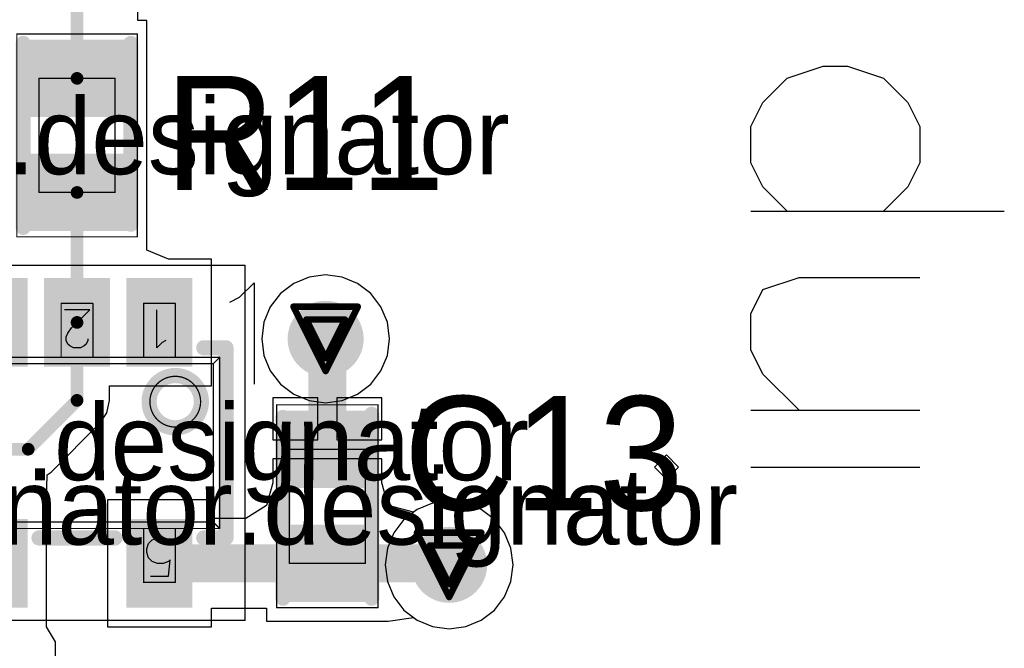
# Model space of a CAD drawing. Header units: millimetres. Extents: x 138 to 555, y 26 to 334.
# Tile 462 of 656: x 261.37 to 269.14, y 294.79 to 299.74. Entities that reach past the tile are written whole.
import ezdxf

# ---------------------------------------------------------------- set-up
doc = ezdxf.new("R2010")
doc.units = ezdxf.units.MM
for name, color, linetype in [('BottomLayer', 5, 'Continuous'), ('DrillDrawing', 1, 'Continuous'), ('Mechanical20', 56, 'Continuous'), ('Mechanical27', 56, 'Continuous'), ('MidLayer1', 16, 'Continuous'), ('MidLayer2', 76, 'Continuous'), ('MidLayer3', 90, 'Continuous'), ('MidLayer4', 156, 'Continuous'), ('MultiLayer', 9, 'Continuous'), ('TopLayer', 1, 'Continuous'), ('TopOverlay', 2, 'Continuous'), ('TopPaste', 8, 'Continuous'), ('TopSolder', 216, 'Continuous'), ('ViaHoleLayer', 16, 'Continuous')]:
    doc.layers.add(name, color=color, linetype=linetype)

# ---------------------------------------------------------------- blocks, each defined once
blk = doc.blocks.new('DIO_SOT353_514')
at = {"layer": 'Mechanical20', "const_width": 0.01}
for points in [[(1.325, 1.4), (-1.325, 1.4)], [(-1.325, 1.4), (-1.325, -1.4)], [(1.325, 1.4), (1.325, -1.4)], [(1.325, -1.4), (-1.325, -1.4)]]:
    blk.add_lwpolyline(points, dxfattribs=at)
at = {"layer": 'Mechanical20', "const_width": 0.005}
for points in [[(-1.3275, 1.4, 1), (-1.3225, 1.4, 1)], [(-1.3275, 1.4, 1), (-1.3225, 1.4, 1)], [(1.3225, 1.4, 1), (1.3275, 1.4, 1)], [(1.3225, 1.4, 1), (1.3275, 1.4, 1)], [(-1.3275, -1.4, 1), (-1.3225, -1.4, 1)], [(-1.3275, -1.4, 1), (-1.3225, -1.4, 1)], [(1.3225, -1.4, 1), (1.3275, -1.4, 1)], [(1.3225, -1.4, 1), (1.3275, -1.4, 1)]]:
    blk.add_lwpolyline(points, format="xyb", close=True, dxfattribs=at)
at = {"layer": 'Mechanical27'}
for p, q in [((-0.7214, 1.0499), (-0.7357, 0.9214)), ((-0.5786, 1.0499), (-0.7214, 1.0499)), ((0.6928, 1.0499), (0.55, 0.85)), ((0.6928, 1.0499), (0.6928, 0.75)), ((-0.7357, 0.9214), (-0.7214, 0.9357)), ((-0.7214, 0.9357), (-0.6786, 0.95)), ((-0.6786, 0.95), (-0.6357, 0.95)), ((-0.6357, 0.95), (-0.5929, 0.9357)), ((-0.5929, 0.9357), (-0.5643, 0.9071)), ((-0.5643, 0.9071), (-0.55, 0.8643)), ((-0.55, 0.8643), (-0.55, 0.8357)), ((-0.7357, 0.7786), (-0.75, 0.8071)), ((-0.7214, 0.7643), (-0.7357, 0.7786)), ((-0.5643, 0.7928), (-0.5929, 0.7643)), ((-0.55, 0.8357), (-0.5643, 0.7928)), ((0.55, 0.85), (0.7642, 0.85)), ((-0.6786, 0.75), (-0.7214, 0.7643)), ((-0.6357, 0.75), (-0.6786, 0.75)), ((-0.5929, 0.7643), (-0.6357, 0.75)), ((-0.6714, -0.7929), (-0.6286, -0.7501)), ((-0.6286, -0.7501), (-0.6286, -1.05)), ((-0.0714, -0.7786), (-0.0572, -0.7643)), ((-0.0572, -0.7643), (-0.0286, -0.7501)), ((-0.0286, -0.7501), (0.0285, -0.7501)), ((0.0285, -0.7501), (0.0571, -0.7643)), ((0.0571, -0.7643), (0.0714, -0.7786)), ((0.5786, -0.7501), (0.7357, -0.7501)), ((0.7357, -0.7501), (0.65, -0.8643)), ((-0.7, -0.8072), (-0.6714, -0.7929)), ((-0.0857, -0.8072), (-0.0714, -0.7786)), ((-0.0857, -0.8215), (-0.0857, -0.8072)), ((0.0714, -0.7786), (0.0857, -0.8072)), ((0.0857, -0.8358), (0.0714, -0.8643)), ((0.0857, -0.8072), (0.0857, -0.8358)), ((0.0428, -0.9072), (-0.1, -1.05)), ((0.0714, -0.8643), (0.0428, -0.9072)), ((0.65, -0.8643), (0.6928, -0.8643)), ((0.6928, -0.8643), (0.7214, -0.8786)), ((0.7214, -0.8786), (0.7357, -0.8929)), ((0.7357, -0.8929), (0.75, -0.9357)), ((0.5643, -1.0214), (0.55, -0.9929)), ((0.7357, -1.0072), (0.7071, -1.0357)), ((0.75, -0.9643), (0.7357, -1.0072)), ((0.75, -0.9357), (0.75, -0.9643)), ((-0.1, -1.05), (0.1, -1.05)), ((0.5786, -1.0357), (0.5643, -1.0214)), ((0.6214, -1.05), (0.5786, -1.0357)), ((0.6643, -1.05), (0.6214, -1.05)), ((0.7071, -1.0357), (0.6643, -1.05))]:
    blk.add_line(p, q, dxfattribs=at)
at = {"layer": 'Mechanical27', "const_width": 0.01}
for points in [[(-0.775, 1.1), (-0.775, 0.675)], [(-0.525, 1.1), (-0.775, 1.1)], [(-0.525, 1.1), (-0.525, 0.675)], [(0.525, 1.1), (0.525, 0.675)], [(0.775, 1.1), (0.525, 1.1)], [(0.775, 1.1), (0.775, 0.675)], [(-1.075, 0.625), (-1.125, 0.675)], [(-1.125, 0.675), (-1.125, -0.675)], [(1.125, 0.675), (-1.125, 0.675)], [(1.075, 0.625), (-1.075, 0.625)], [(-1.075, 0.625), (-1.075, -0.625)], [(1.125, 0.675), (1.075, 0.625)], [(1.075, 0.625), (1.075, -0.625)], [(1.125, 0.675), (1.125, -0.675)], [(-1.075, -0.625), (-1.125, -0.675)], [(1.075, -0.625), (-1.075, -0.625)], [(1.125, -0.675), (1.075, -0.625)], [(1.125, -0.675), (-1.125, -0.675)], [(-0.775, -0.675), (-0.775, -1.1)], [(-0.525, -0.675), (-0.525, -1.1)], [(-0.125, -0.675), (-0.125, -1.1)], [(0.125, -0.675), (0.125, -1.1)], [(0.525, -0.675), (0.525, -1.1)], [(0.775, -0.675), (0.775, -1.1)], [(-0.525, -1.1), (-0.775, -1.1)], [(0.125, -1.1), (-0.125, -1.1)], [(0.775, -1.1), (0.525, -1.1)]]:
    blk.add_lwpolyline(points, dxfattribs=at)
at = {"layer": 'Mechanical27'}
for points, const_width in [([(-0.7775, 1.1, 1), (-0.7725, 1.1, 1)], 0.005), ([(-0.7775, 1.1, 1), (-0.7725, 1.1, 1)], 0.005), ([(-0.5275, 1.1, 1), (-0.5225, 1.1, 1)], 0.005), ([(-0.5275, 1.1, 1), (-0.5225, 1.1, 1)], 0.005), ([(0.5225, 1.1, 1), (0.5275, 1.1, 1)], 0.005), ([(0.5225, 1.1, 1), (0.5275, 1.1, 1)], 0.005), ([(0.7725, 1.1, 1), (0.7775, 1.1, 1)], 0.005), ([(0.7725, 1.1, 1), (0.7775, 1.1, 1)], 0.005), ([(-1.1275, 0.675, 1), (-1.1225, 0.675, 1)], 0.005), ([(-1.1275, 0.675, 1), (-1.1225, 0.675, 1)], 0.005), ([(-1.1275, 0.675, 1), (-1.1225, 0.675, 1)], 0.005), ([(-1.0775, 0.625, 1), (-1.0725, 0.625, 1)], 0.005), ([(-1.0775, 0.625, 1), (-1.0725, 0.625, 1)], 0.005), ([(-1.0775, 0.625, 1), (-1.0725, 0.625, 1)], 0.005), ([(-0.7775, 0.675, 1), (-0.7725, 0.675, 1)], 0.005), ([(-0.5275, 0.675, 1), (-0.5225, 0.675, 1)], 0.005), ([(0.5225, 0.675, 1), (0.5275, 0.675, 1)], 0.005), ([(0.7725, 0.675, 1), (0.7775, 0.675, 1)], 0.005), ([(1.0725, 0.625, 1), (1.0775, 0.625, 1)], 0.005), ([(1.0725, 0.625, 1), (1.0775, 0.625, 1)], 0.005), ([(1.0725, 0.625, 1), (1.0775, 0.625, 1)], 0.005), ([(1.1225, 0.675, 1), (1.1275, 0.675, 1)], 0.005), ([(1.1225, 0.675, 1), (1.1275, 0.675, 1)], 0.005), ([(1.1225, 0.675, 1), (1.1275, 0.675, 1)], 0.005), ([(-0.575, -0.325, 1), (-0.975, -0.325, 1)], 0.01), ([(-0.9775, -0.325, 1), (-0.9725, -0.325, 1)], 0.005), ([(-0.5775, -0.325, 1), (-0.5725, -0.325, 1)], 0.005), ([(-1.0775, -0.625, 1), (-1.0725, -0.625, 1)], 0.005), ([(-1.0775, -0.625, 1), (-1.0725, -0.625, 1)], 0.005), ([(-1.0775, -0.625, 1), (-1.0725, -0.625, 1)], 0.005), ([(1.0725, -0.625, 1), (1.0775, -0.625, 1)], 0.005), ([(1.0725, -0.625, 1), (1.0775, -0.625, 1)], 0.005), ([(1.0725, -0.625, 1), (1.0775, -0.625, 1)], 0.005), ([(-1.1275, -0.675, 1), (-1.1225, -0.675, 1)], 0.005), ([(-1.1275, -0.675, 1), (-1.1225, -0.675, 1)], 0.005), ([(-1.1275, -0.675, 1), (-1.1225, -0.675, 1)], 0.005), ([(-0.7775, -0.675, 1), (-0.7725, -0.675, 1)], 0.005), ([(-0.5275, -0.675, 1), (-0.5225, -0.675, 1)], 0.005), ([(-0.1275, -0.675, 1), (-0.1225, -0.675, 1)], 0.005), ([(0.1225, -0.675, 1), (0.1275, -0.675, 1)], 0.005), ([(0.5225, -0.675, 1), (0.5275, -0.675, 1)], 0.005), ([(0.7725, -0.675, 1), (0.7775, -0.675, 1)], 0.005), ([(1.1225, -0.675, 1), (1.1275, -0.675, 1)], 0.005), ([(1.1225, -0.675, 1), (1.1275, -0.675, 1)], 0.005), ([(1.1225, -0.675, 1), (1.1275, -0.675, 1)], 0.005), ([(-0.7775, -1.1, 1), (-0.7725, -1.1, 1)], 0.005), ([(-0.7775, -1.1, 1), (-0.7725, -1.1, 1)], 0.005), ([(-0.5275, -1.1, 1), (-0.5225, -1.1, 1)], 0.005), ([(-0.5275, -1.1, 1), (-0.5225, -1.1, 1)], 0.005), ([(-0.1275, -1.1, 1), (-0.1225, -1.1, 1)], 0.005), ([(-0.1275, -1.1, 1), (-0.1225, -1.1, 1)], 0.005), ([(0.1225, -1.1, 1), (0.1275, -1.1, 1)], 0.005), ([(0.1225, -1.1, 1), (0.1275, -1.1, 1)], 0.005), ([(0.5225, -1.1, 1), (0.5275, -1.1, 1)], 0.005), ([(0.5225, -1.1, 1), (0.5275, -1.1, 1)], 0.005), ([(0.7725, -1.1, 1), (0.7775, -1.1, 1)], 0.005), ([(0.7725, -1.1, 1), (0.7775, -1.1, 1)], 0.005)]:
    blk.add_lwpolyline(points, format="xyb", close=True, dxfattribs=dict(at, const_width=const_width))
at = {"layer": 'TopLayer'}
for points in [[(-0.44, 0.65), (-0.44, 1.25), (-0.86, 0.65), (-0.86, 1.25)], [(0.86, 0.65), (0.86, 1.25), (0.44, 0.65), (0.44, 1.25)], [(-0.44, -1.25), (-0.44, -0.65), (-0.86, -1.25), (-0.86, -0.65)], [(0.21, -1.25), (0.21, -0.65), (-0.21, -1.25), (-0.21, -0.65)], [(0.86, -1.25), (0.86, -0.65), (0.44, -1.25), (0.44, -0.65)]]:
    blk.add_solid(points, dxfattribs=at)
at = {"layer": 'TopOverlay'}
for p, q in [((-1.397, -1.2625), (-1.397, -0.4627)), ((-1.2827, -1.1482), (-1.397, -1.2625)), ((-1.2066, -1.1101), (-1.2827, -1.1482))]:
    blk.add_line(p, q, dxfattribs=at)
at = {"layer": 'TopOverlay', "const_width": 0.12}
for points in [[(-1.175, 0.75), (-1.175, -0.75)], [(-1, 0.75), (-1.175, 0.75)], [(0.3, 0.75), (-0.3, 0.75)], [(1.175, 0.75), (1, 0.75)], [(1.175, 0.75), (1.175, -0.75)], [(-1, -0.75), (-1.175, -0.75)], [(1.175, -0.75), (1, -0.75)]]:
    blk.add_lwpolyline(points, dxfattribs=at)
at = {"layer": 'TopOverlay'}
for points, const_width in [([(-1.205, 0.75, 1), (-1.145, 0.75, 1)], 0.06), ([(-1.205, 0.75, 1), (-1.145, 0.75, 1)], 0.06), ([(-1.03, 0.75, 1), (-0.97, 0.75, 1)], 0.06), ([(-0.33, 0.75, 1), (-0.27, 0.75, 1)], 0.06), ([(0.27, 0.75, 1), (0.33, 0.75, 1)], 0.06), ([(0.97, 0.75, 1), (1.03, 0.75, 1)], 0.06), ([(1.145, 0.75, 1), (1.205, 0.75, 1)], 0.06), ([(1.145, 0.75, 1), (1.205, 0.75, 1)], 0.06), ([(-0.5689, -0.325, 1), (-0.9812, -0.325, 1)], 0.12), ([(-1.0112, -0.325, 1), (-0.9512, -0.325, 1)], 0.06), ([(-0.5989, -0.325, 1), (-0.5389, -0.325, 1)], 0.06), ([(-1.205, -0.75, 1), (-1.145, -0.75, 1)], 0.06), ([(-1.205, -0.75, 1), (-1.145, -0.75, 1)], 0.06), ([(-1.03, -0.75, 1), (-0.97, -0.75, 1)], 0.06), ([(0.97, -0.75, 1), (1.03, -0.75, 1)], 0.06), ([(1.145, -0.75, 1), (1.205, -0.75, 1)], 0.06), ([(1.145, -0.75, 1), (1.205, -0.75, 1)], 0.06)]:
    blk.add_lwpolyline(points, format="xyb", close=True, dxfattribs=dict(at, const_width=const_width))
at = {"layer": 'TopPaste'}
for points in [[(-0.44, 0.65), (-0.44, 1.25), (-0.86, 0.65), (-0.86, 1.25)], [(0.86, 0.65), (0.86, 1.25), (0.44, 0.65), (0.44, 1.25)], [(-0.44, -1.25), (-0.44, -0.65), (-0.86, -1.25), (-0.86, -0.65)], [(0.21, -1.25), (0.21, -0.65), (-0.21, -1.25), (-0.21, -0.65)], [(0.86, -1.25), (0.86, -0.65), (0.44, -1.25), (0.44, -0.65)]]:
    blk.add_solid(points, dxfattribs=at)
at = {"layer": 'TopSolder'}
for points in [[(-0.39, 0.6), (-0.39, 1.3), (-0.91, 0.6), (-0.91, 1.3)], [(0.91, 0.6), (0.91, 1.3), (0.39, 0.6), (0.39, 1.3)], [(-0.39, -1.3), (-0.39, -0.6), (-0.91, -1.3), (-0.91, -0.6)], [(0.26, -1.3), (0.26, -0.6), (-0.26, -1.3), (-0.26, -0.6)], [(0.91, -1.3), (0.91, -0.6), (0.39, -1.3), (0.39, -0.6)]]:
    blk.add_solid(points, dxfattribs=at)
blk = doc.blocks.new('R0402_778')
at = {"layer": 'Mechanical20', "const_width": 0.01}
for points in [[(-0.8, -0.475), (-0.8, 0.475)], [(0.8, 0.475), (-0.8, 0.475)], [(0.8, -0.475), (0.8, 0.475)], [(0.8, -0.475), (-0.8, -0.475)]]:
    blk.add_lwpolyline(points, dxfattribs=at)
at = {"layer": 'Mechanical20', "const_width": 0.005}
for points in [[(-0.8025, 0.475, 1), (-0.7975, 0.475, 1)], [(-0.8025, 0.475, 1), (-0.7975, 0.475, 1)], [(0.7975, 0.475, 1), (0.8025, 0.475, 1)], [(0.7975, 0.475, 1), (0.8025, 0.475, 1)], [(-0.8025, -0.475, 1), (-0.7975, -0.475, 1)], [(-0.8025, -0.475, 1), (-0.7975, -0.475, 1)], [(0.7975, -0.475, 1), (0.8025, -0.475, 1)], [(0.7975, -0.475, 1), (0.8025, -0.475, 1)]]:
    blk.add_lwpolyline(points, format="xyb", close=True, dxfattribs=at)
at = {"layer": 'Mechanical27', "const_width": 0.01}
for points in [[(-0.45, -0.3), (-0.45, 0.3)], [(0.45, 0.3), (-0.45, 0.3)], [(0.45, -0.3), (0.45, 0.3)], [(0.45, -0.3), (-0.45, -0.3)]]:
    blk.add_lwpolyline(points, dxfattribs=at)
at = {"layer": 'Mechanical27', "const_width": 0.005}
for points in [[(-0.4525, 0.3, 1), (-0.4475, 0.3, 1)], [(-0.4525, 0.3, 1), (-0.4475, 0.3, 1)], [(0.4475, 0.3, 1), (0.4525, 0.3, 1)], [(0.4475, 0.3, 1), (0.4525, 0.3, 1)], [(-0.4525, -0.3, 1), (-0.4475, -0.3, 1)], [(-0.4525, -0.3, 1), (-0.4475, -0.3, 1)], [(0.4475, -0.3, 1), (0.4525, -0.3, 1)], [(0.4475, -0.3, 1), (0.4525, -0.3, 1)]]:
    blk.add_lwpolyline(points, format="xyb", close=True, dxfattribs=at)
at = {"layer": 'TopLayer'}
for points in [[(-0.195, -0.35), (-0.195, 0.35), (-0.705, -0.35), (-0.705, 0.35)], [(0.705, -0.35), (0.705, 0.35), (0.195, -0.35), (0.195, 0.35)]]:
    blk.add_solid(points, dxfattribs=at)
at = {"layer": 'TopOverlay', "const_width": 0.12}
for points in [[(0.7, 0.425), (-0.725, 0.425)], [(0.725, -0.425), (-0.725, -0.425)]]:
    blk.add_lwpolyline(points, dxfattribs=at)
at = {"layer": 'TopOverlay', "const_width": 0.06}
for points in [[(-0.755, 0.425, 1), (-0.695, 0.425, 1)], [(0.67, 0.425, 1), (0.73, 0.425, 1)], [(-0.755, -0.425, 1), (-0.695, -0.425, 1)], [(0.695, -0.425, 1), (0.755, -0.425, 1)]]:
    blk.add_lwpolyline(points, format="xyb", close=True, dxfattribs=at)
at = {"layer": 'TopPaste'}
for points in [[(-0.195, -0.35), (-0.195, 0.35), (-0.705, -0.35), (-0.705, 0.35)], [(0.705, -0.35), (0.705, 0.35), (0.195, -0.35), (0.195, 0.35)]]:
    blk.add_solid(points, dxfattribs=at)
at = {"layer": 'TopSolder'}
for points in [[(-0.145, -0.4), (-0.145, 0.4), (-0.755, -0.4), (-0.755, 0.4)], [(0.755, -0.4), (0.755, 0.4), (0.145, -0.4), (0.145, 0.4)]]:
    blk.add_solid(points, dxfattribs=at)
blk = doc.blocks.new('C0402_915')
at = {"layer": 'Mechanical20', "const_width": 0.01}
for points in [[(-0.8, 0.4), (0.8, 0.4)], [(-0.8, 0.4), (-0.8, -0.4)], [(0.8, 0.4), (0.8, -0.4)], [(-0.8, -0.4), (0.8, -0.4)]]:
    blk.add_lwpolyline(points, dxfattribs=at)
at = {"layer": 'Mechanical20', "const_width": 0.005}
for points in [[(-0.8025, 0.4, 1), (-0.7975, 0.4, 1)], [(-0.8025, 0.4, 1), (-0.7975, 0.4, 1)], [(0.7975, 0.4, 1), (0.8025, 0.4, 1)], [(0.7975, 0.4, 1), (0.8025, 0.4, 1)], [(-0.8025, -0.4, 1), (-0.7975, -0.4, 1)], [(-0.8025, -0.4, 1), (-0.7975, -0.4, 1)], [(0.7975, -0.4, 1), (0.8025, -0.4, 1)], [(0.7975, -0.4, 1), (0.8025, -0.4, 1)]]:
    blk.add_lwpolyline(points, format="xyb", close=True, dxfattribs=at)
at = {"layer": 'Mechanical27', "const_width": 0.01}
for points in [[(-0.45, 0.3), (0.45, 0.3)], [(-0.45, 0.3), (-0.45, -0.3)], [(0.45, 0.3), (0.45, -0.3)], [(-0.45, -0.3), (0.45, -0.3)]]:
    blk.add_lwpolyline(points, dxfattribs=at)
at = {"layer": 'Mechanical27', "const_width": 0.005}
for points in [[(-0.4525, 0.3, 1), (-0.4475, 0.3, 1)], [(-0.4525, 0.3, 1), (-0.4475, 0.3, 1)], [(0.4475, 0.3, 1), (0.4525, 0.3, 1)], [(0.4475, 0.3, 1), (0.4525, 0.3, 1)], [(-0.4525, -0.3, 1), (-0.4475, -0.3, 1)], [(-0.4525, -0.3, 1), (-0.4475, -0.3, 1)], [(0.4475, -0.3, 1), (0.4525, -0.3, 1)], [(0.4475, -0.3, 1), (0.4525, -0.3, 1)]]:
    blk.add_lwpolyline(points, format="xyb", close=True, dxfattribs=at)
at = {"layer": 'TopLayer'}
for points in [[(-0.195, -0.28), (-0.195, 0.28), (-0.705, -0.28), (-0.705, 0.28)], [(0.705, -0.28), (0.705, 0.28), (0.195, -0.28), (0.195, 0.28)]]:
    blk.add_solid(points, dxfattribs=at)
at = {"layer": 'TopOverlay', "const_width": 0.12}
for points in [[(-0.725, 0.35), (0.7, 0.35)], [(-0.725, -0.35), (0.725, -0.35)]]:
    blk.add_lwpolyline(points, dxfattribs=at)
at = {"layer": 'TopOverlay', "const_width": 0.06}
for points in [[(-0.755, 0.35, 1), (-0.695, 0.35, 1)], [(0.67, 0.35, 1), (0.73, 0.35, 1)], [(-0.755, -0.35, 1), (-0.695, -0.35, 1)], [(0.695, -0.35, 1), (0.755, -0.35, 1)]]:
    blk.add_lwpolyline(points, format="xyb", close=True, dxfattribs=at)
at = {"layer": 'TopPaste'}
for points in [[(-0.195, -0.28), (-0.195, 0.28), (-0.705, -0.28), (-0.705, 0.28)], [(0.705, -0.28), (0.705, 0.28), (0.195, -0.28), (0.195, 0.28)]]:
    blk.add_solid(points, dxfattribs=at)
at = {"layer": 'TopSolder'}
for points in [[(-0.145, -0.33), (-0.145, 0.33), (-0.755, -0.33), (-0.755, 0.33)], [(0.755, -0.33), (0.755, 0.33), (0.145, -0.33), (0.145, 0.33)]]:
    blk.add_solid(points, dxfattribs=at)

msp = doc.modelspace()

# ---------------------------------------------------------------- linework, layer by layer
at = {"layer": 'BottomLayer'}
for p, q in [((264.5048, 295.8825), (264.4004, 295.8023)), ((264.6264, 295.9328), (264.5048, 295.8825)), ((264.757, 295.95), (264.6264, 295.9328)), ((264.8875, 295.9328), (264.757, 295.95)), ((265.0091, 295.8825), (264.8875, 295.9328)), ((265.1136, 295.8023), (265.0091, 295.8825)), ((264.4004, 295.8023), (264.3202, 295.6979)), ((265.1937, 295.6979), (265.1136, 295.8023)), ((264.3202, 295.6979), (264.2698, 295.5762)), ((265.2441, 295.5762), (265.1937, 295.6979)), ((264.2698, 295.5762), (264.2526, 295.4457)), ((265.2613, 295.4457), (265.2441, 295.5762)), ((264.2526, 295.4457), (264.2698, 295.3152)), ((265.2441, 295.3152), (265.2613, 295.4457)), ((264.2698, 295.3152), (264.3202, 295.1935)), ((265.1937, 295.1935), (265.2441, 295.3152)), ((264.3202, 295.1935), (264.4004, 295.0891)), ((265.1136, 295.0891), (265.1937, 295.1935)), ((264.4004, 295.0891), (264.5048, 295.009)), ((265.0091, 295.009), (265.1136, 295.0891)), ((264.5048, 295.009), (264.6264, 294.9586)), ((264.6264, 294.9586), (264.757, 294.9414)), ((264.757, 294.9414), (264.8875, 294.9586)), ((264.8875, 294.9586), (265.0091, 295.009))]:
    msp.add_line(p, q, dxfattribs=at)
at = {"layer": 'BottomLayer', "const_width": 0.3}
for points in [[(263.6323, 297.2278, 1), (263.9323, 297.2278, 1)], [(264.607, 295.4457, 1), (264.907, 295.4457, 1)]]:
    msp.add_lwpolyline(points, format="xyb", close=True, dxfattribs=at)
at = {"layer": 'DrillDrawing', "const_width": 0.0508}
for points in [[(263.5283, 297.4818), (264.0363, 297.4818)], [(263.5283, 297.4818), (263.7823, 296.9738)], [(263.7823, 296.9738), (264.0363, 297.4818)], [(263.6299, 297.3802), (263.9347, 297.3802)], [(263.6299, 297.3802), (263.7823, 297.0754)], [(263.7823, 297.0754), (263.9347, 297.3802)], [(264.503, 295.6997), (265.011, 295.6997)], [(264.503, 295.6997), (264.757, 295.1917)], [(264.757, 295.1917), (265.011, 295.6997)], [(264.6046, 295.5981), (264.9094, 295.5981)], [(264.6046, 295.5981), (264.757, 295.2933)], [(264.757, 295.2933), (264.9094, 295.5981)]]:
    msp.add_lwpolyline(points, dxfattribs=at)
at = {"layer": 'DrillDrawing', "const_width": 0.0254}
for points in [[(263.5156, 297.4818, 1), (263.541, 297.4818, 1)], [(263.5156, 297.4818, 1), (263.541, 297.4818, 1)], [(264.0236, 297.4818, 1), (264.049, 297.4818, 1)], [(264.0236, 297.4818, 1), (264.049, 297.4818, 1)], [(263.6172, 297.3802, 1), (263.6426, 297.3802, 1)], [(263.6172, 297.3802, 1), (263.6426, 297.3802, 1)], [(263.922, 297.3802, 1), (263.9474, 297.3802, 1)], [(263.922, 297.3802, 1), (263.9474, 297.3802, 1)], [(263.7696, 297.0754, 1), (263.795, 297.0754, 1)], [(263.7696, 297.0754, 1), (263.795, 297.0754, 1)], [(263.7696, 296.9738, 1), (263.795, 296.9738, 1)], [(263.7696, 296.9738, 1), (263.795, 296.9738, 1)], [(264.4903, 295.6997, 1), (264.5157, 295.6997, 1)], [(264.4903, 295.6997, 1), (264.5157, 295.6997, 1)], [(264.9983, 295.6997, 1), (265.0237, 295.6997, 1)], [(264.9983, 295.6997, 1), (265.0237, 295.6997, 1)], [(264.5919, 295.5981, 1), (264.6173, 295.5981, 1)], [(264.5919, 295.5981, 1), (264.6173, 295.5981, 1)], [(264.8967, 295.5981, 1), (264.9221, 295.5981, 1)], [(264.8967, 295.5981, 1), (264.9221, 295.5981, 1)], [(264.7443, 295.2933, 1), (264.7697, 295.2933, 1)], [(264.7443, 295.2933, 1), (264.7697, 295.2933, 1)], [(264.7443, 295.1917, 1), (264.7697, 295.1917, 1)], [(264.7443, 295.1917, 1), (264.7697, 295.1917, 1)]]:
    msp.add_lwpolyline(points, format="xyb", close=True, dxfattribs=at)
at = {"layer": 'MidLayer1'}
for p, q in [((263.6517, 297.7149), (263.5301, 297.6646)), ((263.7823, 297.7321), (263.6517, 297.7149)), ((263.9128, 297.7149), (263.7823, 297.7321)), ((264.0344, 297.6646), (263.9128, 297.7149)), ((263.5301, 297.6646), (263.4257, 297.5844)), ((264.1389, 297.5844), (264.0344, 297.6646)), ((263.4257, 297.5844), (263.3455, 297.48)), ((264.219, 297.48), (264.1389, 297.5844)), ((263.3455, 297.48), (263.2951, 297.3583)), ((264.2694, 297.3583), (264.219, 297.48)), ((263.2951, 297.3583), (263.2779, 297.2278)), ((264.2866, 297.2278), (264.2694, 297.3583)), ((263.2779, 297.2278), (263.2951, 297.0973)), ((264.2694, 297.0973), (264.2866, 297.2278)), ((263.2951, 297.0973), (263.3455, 296.9757)), ((264.219, 296.9757), (264.2694, 297.0973)), ((263.3455, 296.9757), (263.4257, 296.8712)), ((264.1389, 296.8712), (264.219, 296.9757)), ((263.4257, 296.8712), (263.5301, 296.7911)), ((264.0344, 296.7911), (264.1389, 296.8712)), ((263.5301, 296.7911), (263.6517, 296.7407)), ((263.6517, 296.7407), (263.7823, 296.7235)), ((263.7823, 296.7235), (263.9128, 296.7407)), ((263.9128, 296.7407), (264.0344, 296.7911)), ((264.5048, 295.8825), (264.4004, 295.8023)), ((264.6264, 295.9328), (264.5048, 295.8825)), ((264.757, 295.95), (264.6264, 295.9328)), ((264.8875, 295.9328), (264.757, 295.95)), ((265.0091, 295.8825), (264.8875, 295.9328)), ((265.1136, 295.8023), (265.0091, 295.8825)), ((264.4004, 295.8023), (264.3202, 295.6979)), ((265.1937, 295.6979), (265.1136, 295.8023)), ((264.3202, 295.6979), (264.2698, 295.5762)), ((265.2441, 295.5762), (265.1937, 295.6979)), ((264.2698, 295.5762), (264.2526, 295.4457)), ((265.2613, 295.4457), (265.2441, 295.5762)), ((264.2526, 295.4457), (264.2698, 295.3152)), ((265.2441, 295.3152), (265.2613, 295.4457)), ((264.2698, 295.3152), (264.3202, 295.1935)), ((265.1937, 295.1935), (265.2441, 295.3152)), ((264.3202, 295.1935), (264.4004, 295.0891)), ((265.1136, 295.0891), (265.1937, 295.1935)), ((264.4004, 295.0891), (264.5048, 295.009)), ((265.0091, 295.009), (265.1136, 295.0891)), ((264.5048, 295.009), (264.6264, 294.9586)), ((264.6264, 294.9586), (264.757, 294.9414)), ((264.757, 294.9414), (264.8875, 294.9586)), ((264.8875, 294.9586), (265.0091, 295.009))]:
    msp.add_line(p, q, dxfattribs=at)
at = {"layer": 'MidLayer1', "const_width": 0.3}
for points in [[(263.6323, 297.2278, 1), (263.9323, 297.2278, 1)], [(264.607, 295.4457, 1), (264.907, 295.4457, 1)]]:
    msp.add_lwpolyline(points, format="xyb", close=True, dxfattribs=at)
at = {"layer": 'MidLayer2'}
for p, q in [((264.5048, 295.8825), (264.4004, 295.8023)), ((264.6264, 295.9328), (264.5048, 295.8825)), ((264.757, 295.95), (264.6264, 295.9328)), ((264.8875, 295.9328), (264.757, 295.95)), ((265.0091, 295.8825), (264.8875, 295.9328)), ((265.1136, 295.8023), (265.0091, 295.8825)), ((264.4004, 295.8023), (264.3202, 295.6979)), ((265.1937, 295.6979), (265.1136, 295.8023)), ((264.3202, 295.6979), (264.2698, 295.5762)), ((265.2441, 295.5762), (265.1937, 295.6979)), ((264.2698, 295.5762), (264.2526, 295.4457)), ((265.2613, 295.4457), (265.2441, 295.5762)), ((264.2526, 295.4457), (264.2698, 295.3152)), ((265.2441, 295.3152), (265.2613, 295.4457)), ((264.2698, 295.3152), (264.3202, 295.1935)), ((265.1937, 295.1935), (265.2441, 295.3152)), ((264.3202, 295.1935), (264.4004, 295.0891)), ((265.1136, 295.0891), (265.1937, 295.1935)), ((264.4004, 295.0891), (264.5048, 295.009)), ((265.0091, 295.009), (265.1136, 295.0891)), ((264.5048, 295.009), (264.6264, 294.9586)), ((264.6264, 294.9586), (264.757, 294.9414)), ((264.757, 294.9414), (264.8875, 294.9586)), ((264.8875, 294.9586), (265.0091, 295.009))]:
    msp.add_line(p, q, dxfattribs=at)
at = {"layer": 'MidLayer2', "const_width": 0.3}
for points in [[(263.6323, 297.2278, 1), (263.9323, 297.2278, 1)], [(264.607, 295.4457, 1), (264.907, 295.4457, 1)]]:
    msp.add_lwpolyline(points, format="xyb", close=True, dxfattribs=at)
at = {"layer": 'MidLayer3'}
for p, q in [((264.5048, 295.8825), (264.4004, 295.8023)), ((264.6264, 295.9328), (264.5048, 295.8825)), ((264.757, 295.95), (264.6264, 295.9328)), ((264.8875, 295.9328), (264.757, 295.95)), ((265.0091, 295.8825), (264.8875, 295.9328)), ((265.1136, 295.8023), (265.0091, 295.8825)), ((264.4004, 295.8023), (264.3202, 295.6979)), ((265.1937, 295.6979), (265.1136, 295.8023)), ((264.3202, 295.6979), (264.2698, 295.5762)), ((265.2441, 295.5762), (265.1937, 295.6979)), ((264.2698, 295.5762), (264.2526, 295.4457)), ((265.2613, 295.4457), (265.2441, 295.5762)), ((264.2526, 295.4457), (264.2698, 295.3152)), ((265.2441, 295.3152), (265.2613, 295.4457)), ((264.2698, 295.3152), (264.3202, 295.1935)), ((265.1937, 295.1935), (265.2441, 295.3152)), ((264.3202, 295.1935), (264.4004, 295.0891)), ((265.1136, 295.0891), (265.1937, 295.1935)), ((264.4004, 295.0891), (264.5048, 295.009)), ((265.0091, 295.009), (265.1136, 295.0891)), ((264.5048, 295.009), (264.6264, 294.9586)), ((264.6264, 294.9586), (264.757, 294.9414)), ((264.757, 294.9414), (264.8875, 294.9586)), ((264.8875, 294.9586), (265.0091, 295.009))]:
    msp.add_line(p, q, dxfattribs=at)
at = {"layer": 'MidLayer3', "const_width": 0.3}
for points in [[(263.6323, 297.2278, 1), (263.9323, 297.2278, 1)], [(264.607, 295.4457, 1), (264.907, 295.4457, 1)]]:
    msp.add_lwpolyline(points, format="xyb", close=True, dxfattribs=at)
at = {"layer": 'MidLayer4'}
for p, q in [((263.6517, 297.7149), (263.5301, 297.6646)), ((263.7823, 297.7321), (263.6517, 297.7149)), ((263.9128, 297.7149), (263.7823, 297.7321)), ((264.0344, 297.6646), (263.9128, 297.7149)), ((263.5301, 297.6646), (263.4257, 297.5844)), ((264.1389, 297.5844), (264.0344, 297.6646)), ((263.4257, 297.5844), (263.3455, 297.48)), ((264.219, 297.48), (264.1389, 297.5844)), ((263.3455, 297.48), (263.2951, 297.3583)), ((264.2694, 297.3583), (264.219, 297.48)), ((263.2951, 297.3583), (263.2779, 297.2278)), ((264.2866, 297.2278), (264.2694, 297.3583)), ((263.2779, 297.2278), (263.2951, 297.0973)), ((264.2694, 297.0973), (264.2866, 297.2278)), ((263.2951, 297.0973), (263.3455, 296.9757)), ((264.219, 296.9757), (264.2694, 297.0973)), ((263.3455, 296.9757), (263.4257, 296.8712)), ((264.1389, 296.8712), (264.219, 296.9757)), ((263.4257, 296.8712), (263.5301, 296.7911)), ((264.0344, 296.7911), (264.1389, 296.8712)), ((263.5301, 296.7911), (263.6517, 296.7407)), ((263.6517, 296.7407), (263.7823, 296.7235)), ((263.7823, 296.7235), (263.9128, 296.7407)), ((263.9128, 296.7407), (264.0344, 296.7911))]:
    msp.add_line(p, q, dxfattribs=at)
at = {"layer": 'MidLayer4', "const_width": 0.3}
for points in [[(263.6323, 297.2278, 1), (263.9323, 297.2278, 1)], [(264.607, 295.4457, 1), (264.907, 295.4457, 1)]]:
    msp.add_lwpolyline(points, format="xyb", close=True, dxfattribs=at)
at = {"layer": 'MultiLayer', "const_width": 0.3}
for points in [[(263.6323, 297.2278, 1), (263.9323, 297.2278, 1)], [(264.607, 295.4457, 1), (264.907, 295.4457, 1)]]:
    msp.add_lwpolyline(points, format="xyb", close=True, dxfattribs=at)
at = {"layer": 'TopLayer'}
for p, q in [((262.3005, 299.7374), (262.3005, 300.5524)), ((262.3705, 299.7374), (262.3005, 299.7374)), ((262.3705, 298.8274), (262.3705, 299.7374)), ((262.3705, 297.9274), (262.3705, 298.8274)), ((262.5415, 297.8574), (262.3705, 297.9274)), ((262.8805, 297.8574), (262.5415, 297.8574)), ((262.8805, 296.8574), (262.8805, 297.8574)), ((262.0754, 296.7426), (262.0754, 296.8574)), ((262.0754, 296.8574), (262.8805, 296.8574)), ((262.056, 296.6451), (262.0754, 296.7426)), ((263.7205, 296.7624), (263.3655, 296.7624)), ((263.3655, 296.7624), (263.3655, 296.4324)), ((263.7205, 296.4324), (263.7205, 296.7624)), ((264.2255, 296.7624), (263.8705, 296.7624)), ((263.8705, 296.7624), (263.8705, 296.4324)), ((264.2255, 296.4324), (264.2255, 296.7624)), ((262.0007, 296.5624), (262.056, 296.6451)), ((261.6155, 296.1772), (262.0007, 296.5624)), ((263.3655, 296.4324), (263.7205, 296.4324)), ((263.8705, 296.4324), (264.2255, 296.4324)), ((263.7955, 296.2824), (263.3655, 296.2824)), ((263.3655, 296.2824), (263.3655, 296.0917)), ((264.2255, 296.2824), (263.7955, 296.2824)), ((264.2255, 296.1124), (264.2255, 296.2824)), ((261.5805, 295.9574), (261.5838, 296.156)), ((261.5838, 296.156), (261.6155, 296.1772)), ((264.2255, 296.0917), (264.2255, 296.1124)), ((263.3655, 296.0917), (263.3155, 295.9124)), ((264.2755, 295.9124), (264.2255, 296.0917)), ((261.5805, 294.9574), (261.5805, 295.9574)), ((261.5805, 295.9574), (261.5805, 295.9574)), ((262.8805, 295.9574), (262.0605, 295.9574)), ((262.0605, 295.9574), (262.0605, 294.9574)), ((262.8805, 295.8104), (262.8805, 295.9574)), ((263.3155, 295.9124), (263.1533, 295.8104)), ((264.4755, 295.8599), (264.2755, 295.9124)), ((264.5048, 295.8825), (264.4755, 295.8599)), ((264.6264, 295.9328), (264.5048, 295.8825)), ((264.757, 295.95), (264.6264, 295.9328)), ((264.8875, 295.9328), (264.757, 295.95)), ((265.0091, 295.8825), (264.8875, 295.9328)), ((265.1136, 295.8023), (265.0091, 295.8825)), ((263.1533, 295.8104), (262.8805, 295.8104)), ((265.1937, 295.6979), (265.1136, 295.8023)), ((265.2441, 295.5762), (265.1937, 295.6979)), ((265.2613, 295.4457), (265.2441, 295.5762)), ((265.2441, 295.3152), (265.2613, 295.4457)), ((265.1937, 295.1935), (265.2441, 295.3152)), ((265.1136, 295.0891), (265.1937, 295.1935)), ((262.8805, 294.9574), (262.8805, 295.1044)), ((262.8805, 295.1044), (263.3155, 295.1044)), ((263.3155, 295.1044), (263.3155, 295.0024)), ((264.2755, 295.0024), (264.4755, 295.0315)), ((264.4755, 295.0315), (264.5048, 295.009)), ((265.0091, 295.009), (265.1136, 295.0891)), ((261.6505, 294.8374), (261.5805, 294.9574)), ((262.0605, 294.9574), (262.8805, 294.9574)), ((263.3155, 295.0024), (264.2755, 295.0024)), ((264.2755, 295.0024), (264.2755, 295.0024)), ((264.5048, 295.009), (264.6264, 294.9586)), ((264.6264, 294.9586), (264.757, 294.9414)), ((264.757, 294.9414), (264.8875, 294.9586)), ((264.8875, 294.9586), (265.0091, 295.009)), ((261.6505, 293.9274), (261.6505, 294.8374)), ((261.6505, 294.8374), (261.6505, 294.8374))]:
    msp.add_line(p, q, dxfattribs=at)
for points, const_width in [([(261.8205, 299.2824), (261.8205, 300.1074)], 0.1), ([(261.8205, 297.3574), (261.8205, 298.3824)], 0.1), ([(261.8205, 296.7426), (261.8205, 297.3574)], 0.1), ([(263.7823, 297.2278), (263.7955, 297.2146)], 0.3), ([(263.7955, 296.3574), (263.7955, 297.2146)], 0.3), ([(261.4353, 296.3574), (261.8205, 296.7426)], 0.1), ([(259.7704, 296.3574), (261.4353, 296.3574)], 0.1), ([(262.4705, 295.4574), (264.7453, 295.4574)], 0.3), ([(264.7453, 295.4574), (264.757, 295.4457)], 0.3)]:
    msp.add_lwpolyline(points, dxfattribs=dict(at, const_width=const_width))
for points, const_width in [([(261.7955, 299.2824, 1), (261.8455, 299.2824, 1)], 0.05), ([(261.7955, 298.3824, 1), (261.8455, 298.3824, 1)], 0.05), ([(263.6323, 297.2278, 1), (263.9323, 297.2278, 1)], 0.3), ([(261.7955, 297.3574, 1), (261.8455, 297.3574, 1)], 0.05), ([(261.7955, 297.3574, 1), (261.8455, 297.3574, 1)], 0.05), ([(263.7073, 297.2278, 1), (263.8573, 297.2278, 1)], 0.15), ([(263.7205, 297.2146, 1), (263.8705, 297.2146, 1)], 0.15), ([(263.7205, 297.2146, 1), (263.8705, 297.2146, 1)], 0.15), ([(261.7955, 296.7426, 1), (261.8455, 296.7426, 1)], 0.05), ([(261.7955, 296.7426, 1), (261.8455, 296.7426, 1)], 0.05), ([(263.7205, 296.3574, 1), (263.8705, 296.3574, 1)], 0.15), ([(261.4103, 296.3574, 1), (261.4603, 296.3574, 1)], 0.05), ([(261.4103, 296.3574, 1), (261.4603, 296.3574, 1)], 0.05), ([(264.607, 295.4457, 1), (264.907, 295.4457, 1)], 0.3), ([(262.3955, 295.4574, 1), (262.5455, 295.4574, 1)], 0.15), ([(264.6703, 295.4574, 1), (264.8203, 295.4574, 1)], 0.15), ([(264.6703, 295.4574, 1), (264.8203, 295.4574, 1)], 0.15), ([(264.682, 295.4457, 1), (264.832, 295.4457, 1)], 0.15)]:
    msp.add_lwpolyline(points, format="xyb", close=True, dxfattribs=dict(at, const_width=const_width))
at = {"layer": 'TopOverlay'}
for p, q in [((267.424, 299.2832), (267.7096, 299.3784)), ((267.7096, 299.3784), (267.9001, 299.3784)), ((267.9001, 299.3784), (268.1857, 299.2832)), ((267.2335, 299.0928), (267.424, 299.2832)), ((268.1857, 299.2832), (268.3761, 299.0928)), ((267.1383, 298.9023), (267.2335, 299.0928)), ((268.3761, 299.0928), (268.4714, 298.9023)), ((267.1383, 298.6167), (267.1383, 298.9023)), ((268.4714, 298.9023), (268.4714, 298.6167)), ((267.2335, 298.4263), (267.1383, 298.6167)), ((268.4714, 298.6167), (268.3761, 298.4263)), ((267.424, 298.2358), (267.2335, 298.4263)), ((268.3761, 298.4263), (268.1857, 298.2358)), ((267.1383, 298.2358), (269.1379, 298.2358)), ((267.2335, 297.6169), (267.5192, 297.7121)), ((267.5192, 297.7121), (268.4714, 297.7121)), ((267.1383, 297.4265), (267.2335, 297.6169)), ((267.1383, 297.1408), (267.1383, 297.4265)), ((267.2335, 296.9504), (267.1383, 297.1408)), ((267.5192, 296.6647), (267.2335, 296.9504)), ((267.1383, 296.6647), (268.4714, 296.6647)), ((266.4718, 296.3124), (266.3766, 296.2172)), ((266.567, 296.2172), (266.4718, 296.3124)), ((266.3766, 296.2172), (266.4718, 296.122)), ((266.4718, 296.122), (266.567, 296.2172)), ((267.1383, 296.2172), (268.4714, 296.2172))]:
    msp.add_line(p, q, dxfattribs=at)
at = {"layer": 'ViaHoleLayer', "const_width": 0.15}
for points in [[(263.7073, 297.2278, 1), (263.8573, 297.2278, 1)], [(264.682, 295.4457, 1), (264.832, 295.4457, 1)]]:
    msp.add_lwpolyline(points, format="xyb", close=True, dxfattribs=at)

# ---------------------------------------------------------------- block references
for name, p, rotation in [('R0402_778', (261.8205, 298.8324), 270), ('DIO_SOT353_514', (261.8205, 296.4074), 180), ('C0402_915', (263.7955, 295.9074), 90)]:
    msp.add_blockref(name, p, dxfattribs=dict(rotation=rotation))

# ---------------------------------------------------------------- texts
at = {"layer": 'Mechanical27'}
for p in [(261.2644, 298.5262), (261.4168, 296.1132), (259.08, 295.6052), (263.0678, 295.6052)]:
    msp.add_text('.designator', height=0.599999, dxfattribs=at).set_placement(p)
at = {"layer": 'TopOverlay'}
for s, p in [('R11', (262.5143, 298.4018)), ('C13', (264.3988, 295.876))]:
    msp.add_text(s, height=0.9, dxfattribs=at).set_placement(p)

doc.saveas('drawing.dxf')
